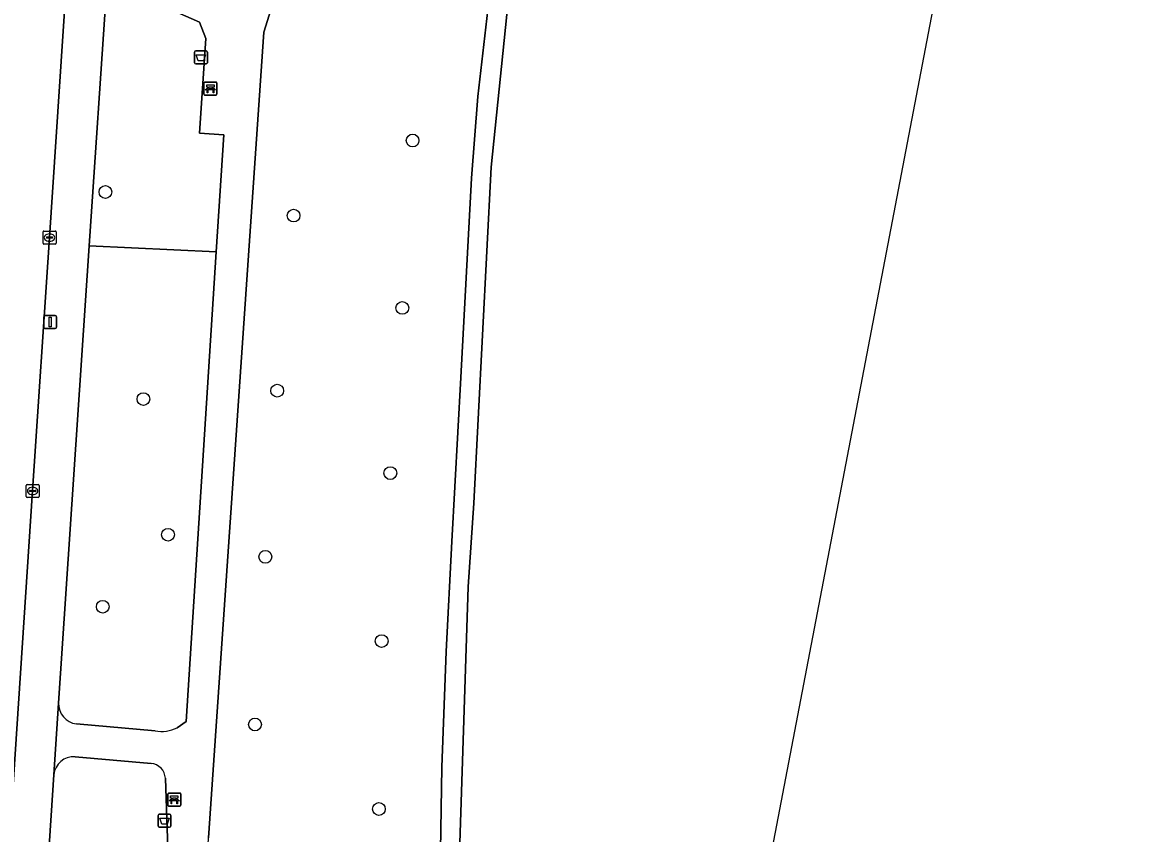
# Model space of a CAD drawing. Extents: x 161848 to 162726, y 385382 to 386521.
# Drawn here: x 162144.6 to 162231, y 385869.2 to 385931.5 of the extents above; entities that cross this region are included whole.
import ezdxf

# ---------------------------------------------------------------- set-up
doc = ezdxf.new("R2010")
doc.units = 0
for name, color, linetype in [('IMGEO_Afvalbak', 7, 'Continuous'), ('IMGEO_Bank', 7, 'Continuous'), ('IMGEO_Boom', 7, 'Continuous'), ('IMGEO_Groenvoorziening', 7, 'Continuous'), ('IMGEO_Kolk', 7, 'Continuous'), ('IMGEO_Lichtmast', 7, 'Continuous'), ('IMGEO_Rijbaan_lokaal_open', 7, 'Continuous'), ('IMGEO_Voetpad_halfverhard', 7, 'Continuous'), ('IMGEO_Voetpad_open', 7, 'Continuous'), ('IMGEO_Waterloop', 7, 'Continuous')]:
    doc.layers.add(name, color=color, linetype=linetype)

msp = doc.modelspace()

# ---------------------------------------------------------------- linework, layer by layer
at = {"layer": 'IMGEO_Afvalbak'}
for p, q in [((162157.811, 385928.402), (162157.811, 385929.202)), ((162157.811, 385929.202), (162157.811, 385928.402)), ((162157.911, 385929.302), (162158.701, 385929.302)), ((162158.701, 385929.302), (162157.911, 385929.302)), ((162158.801, 385929.202), (162158.801, 385928.402)), ((162158.801, 385928.402), (162158.801, 385929.202)), ((162158.701, 385928.302), (162157.911, 385928.302)), ((162157.911, 385928.302), (162158.701, 385928.302)), ((162155.112, 385870.707), (162155.902, 385870.707)), ((162155.902, 385870.707), (162155.112, 385870.707)), ((162155.012, 385869.807), (162155.012, 385870.607)), ((162155.012, 385870.607), (162155.012, 385869.807)), ((162156.002, 385870.607), (162156.002, 385869.807)), ((162156.002, 385869.807), (162156.002, 385870.607)), ((162155.902, 385869.707), (162155.112, 385869.707)), ((162155.112, 385869.707), (162155.902, 385869.707))]:
    msp.add_line(p, q, dxfattribs=at)
for points in [[(162157.954, 385929.016), (162158.658, 385929.016), (162158.509, 385928.546), (162158.103, 385928.546), (162157.954, 385929.016)], [(162155.155, 385870.421), (162155.859, 385870.421), (162155.71, 385869.951), (162155.304, 385869.951), (162155.155, 385870.421)]]:
    msp.add_lwpolyline(points, dxfattribs=at)
for centre, start, end in [((162157.911, 385929.202), 90, 180), ((162157.911, 385929.202), 90, 180), ((162158.701, 385929.202), 0, 90), ((162158.701, 385929.202), 360, 90), ((162157.911, 385928.402), 180, 270), ((162157.911, 385928.402), 180, 270), ((162158.701, 385928.402), 270, 0), ((162158.701, 385928.402), 270, 0), ((162155.112, 385870.607), 90, 180), ((162155.112, 385870.607), 90, 180), ((162155.902, 385870.607), 0, 90), ((162155.902, 385870.607), 360, 90), ((162155.112, 385869.807), 180, 270), ((162155.112, 385869.807), 180, 270), ((162155.902, 385869.807), 270, 0), ((162155.902, 385869.807), 270, 0)]:
    msp.add_arc(centre, 0.1, start, end, dxfattribs=at)
at = {"layer": 'IMGEO_Bank'}
for p, q in [((162158.538, 385925.989), (162158.538, 385926.83)), ((162158.538, 385926.83), (162158.538, 385925.989)), ((162158.613, 385926.914), (162159.454, 385926.914)), ((162159.454, 385926.914), (162158.613, 385926.914)), ((162159.538, 385926.839), (162159.538, 385925.998)), ((162159.538, 385925.998), (162159.538, 385926.839)), ((162159.235, 385926.312), (162158.842, 385926.312)), ((162158.847, 385926.42), (162158.847, 385926.526)), ((162158.891, 385926.526), (162158.891, 385926.42)), ((162159.179, 385926.532), (162158.897, 385926.532)), ((162158.897, 385926.414), (162159.179, 385926.414)), ((162159.185, 385926.42), (162159.185, 385926.526)), ((162159.229, 385926.526), (162159.229, 385926.42)), ((162159.463, 385925.914), (162158.622, 385925.914)), ((162158.622, 385925.914), (162159.463, 385925.914)), ((162155.761, 385871.411), (162155.761, 385872.252)), ((162155.761, 385872.252), (162155.761, 385871.411)), ((162155.836, 385872.336), (162156.677, 385872.336)), ((162156.677, 385872.336), (162155.836, 385872.336)), ((162156.458, 385871.734), (162156.065, 385871.734)), ((162156.07, 385871.842), (162156.07, 385871.948)), ((162156.114, 385871.948), (162156.114, 385871.842)), ((162156.402, 385871.954), (162156.12, 385871.954)), ((162156.12, 385871.836), (162156.402, 385871.836)), ((162156.408, 385871.842), (162156.408, 385871.948)), ((162156.452, 385871.948), (162156.452, 385871.842)), ((162156.761, 385872.261), (162156.761, 385871.42)), ((162156.761, 385871.42), (162156.761, 385872.261)), ((162156.686, 385871.336), (162155.845, 385871.336)), ((162155.845, 385871.336), (162156.686, 385871.336))]:
    msp.add_line(p, q, dxfattribs=at)
for points in [[(162158.785, 385926.312), (162158.643, 385926.312), (162158.755, 385926.414), (162158.841, 385926.414)], [(162158.841, 385926.532), (162158.755, 385926.532), (162158.755, 385926.693), (162159.318, 385926.693), (162159.318, 385926.532), (162159.235, 385926.532)], [(162158.835, 385926.305), (162158.835, 385926.098), (162158.792, 385926.098), (162158.792, 385926.305)], [(162159.235, 385926.414), (162159.318, 385926.414), (162159.43, 385926.312), (162159.291, 385926.312)], [(162159.285, 385926.305), (162159.285, 385926.098), (162159.241, 385926.098), (162159.241, 385926.305)], [(162156.008, 385871.734), (162155.866, 385871.734), (162155.978, 385871.836), (162156.064, 385871.836)], [(162156.064, 385871.954), (162155.978, 385871.954), (162155.978, 385872.115), (162156.541, 385872.115), (162156.541, 385871.954), (162156.458, 385871.954)], [(162156.058, 385871.727), (162156.058, 385871.52), (162156.015, 385871.52), (162156.015, 385871.727)], [(162156.458, 385871.836), (162156.541, 385871.836), (162156.653, 385871.734), (162156.514, 385871.734)], [(162156.508, 385871.727), (162156.508, 385871.52), (162156.464, 385871.52), (162156.464, 385871.727)]]:
    msp.add_lwpolyline(points, dxfattribs=at)
for centre, radius, start, end in [((162158.616, 385926.836), 0.0779, 92.4484, 184.28452), ((162158.616, 385926.836), 0.0779, 92.4484, 184.28452), ((162159.46, 385926.836), 0.0779, 2.4484, 94.28452), ((162159.46, 385926.836), 0.0779, 2.4484, 94.28452), ((162158.616, 385925.992), 0.0779, 182.4484, 274.28452), ((162158.616, 385925.992), 0.0779, 182.4484, 274.28452), ((162158.785, 385926.305), 0.00671, 2.89567, 87.10433), ((162158.842, 385926.305), 0.00671, 92.89567, 177.10433), ((162158.84, 385926.525), 0.00671, 2.89567, 87.10433), ((162158.84, 385926.421), 0.00671, 272.89567, 357.10433), ((162158.897, 385926.525), 0.00671, 92.89567, 177.10433), ((162158.897, 385926.421), 0.00671, 182.89567, 267.10433), ((162159.179, 385926.525), 0.00671, 2.89567, 87.10433), ((162159.179, 385926.421), 0.00671, 272.89567, 357.10433), ((162159.236, 385926.525), 0.00671, 92.89567, 177.10433), ((162159.236, 385926.421), 0.00671, 182.89567, 267.10433), ((162159.234, 385926.305), 0.00671, 2.89567, 87.10433), ((162159.291, 385926.305), 0.00671, 92.89567, 177.10433), ((162159.46, 385925.992), 0.0779, 272.4484, 4.28452), ((162159.46, 385925.992), 0.0779, 272.4484, 4.28452), ((162155.839, 385872.258), 0.0779, 92.4484, 184.28452), ((162155.839, 385872.258), 0.0779, 92.4484, 184.28452), ((162156.008, 385871.727), 0.00671, 2.89567, 87.10433), ((162156.065, 385871.727), 0.00671, 92.89567, 177.10433), ((162156.063, 385871.947), 0.00671, 2.89567, 87.10433), ((162156.063, 385871.843), 0.00671, 272.89567, 357.10433), ((162156.12, 385871.947), 0.00671, 92.89567, 177.10433), ((162156.12, 385871.843), 0.00671, 182.89567, 267.10433), ((162156.402, 385871.947), 0.00671, 2.89567, 87.10433), ((162156.402, 385871.843), 0.00671, 272.89567, 357.10433), ((162156.459, 385871.947), 0.00671, 92.89567, 177.10433), ((162156.459, 385871.843), 0.00671, 182.89567, 267.10433), ((162156.457, 385871.727), 0.00671, 2.89567, 87.10433), ((162156.514, 385871.727), 0.00671, 92.89567, 177.10433), ((162156.683, 385872.258), 0.0779, 2.4484, 94.28452), ((162156.683, 385872.258), 0.0779, 2.4484, 94.28452), ((162155.839, 385871.414), 0.0779, 182.4484, 274.28452), ((162155.839, 385871.414), 0.0779, 182.4484, 274.28452), ((162156.683, 385871.414), 0.0779, 272.4484, 4.28452), ((162156.683, 385871.414), 0.0779, 272.4484, 4.28452)]:
    msp.add_arc(centre, radius, start, end, dxfattribs=at)
at = {"layer": 'IMGEO_Boom'}
for centre in [(162174.559, 385922.427), (162150.972, 385918.475), (162165.421, 385916.666), (162173.77, 385909.573), (162164.161, 385903.224), (162153.891, 385902.575), (162172.848, 385896.894), (162155.781, 385892.166), (162163.252, 385890.469), (162150.771, 385886.638), (162172.182, 385884.001), (162162.458, 385877.6), (162171.972, 385871.111)]:
    msp.add_circle(centre, 0.489, dxfattribs=at)
at = {"layer": 'IMGEO_Groenvoorziening'}
for points in [[(162202.458, 386000), (162196.057, 385976.295), (162195.654, 385975.073), (162195.081, 385973.92), (162191.432, 385969.273), (162166.953, 385942.268), (162166.494, 385941.466), (162163.127, 385930.755), (162158.9, 385868.909)], [(162176.867, 385800.784), (162176.867, 385800.819), (162176.868, 385812.284), (162177.129, 385815.735), (162177.6, 385842.344), (162178.03, 385855.675), (162178.001, 385862.984), (162178.816, 385888.175), (162179.262, 385894.577), (162180.602, 385920.392), (162182.102, 385935.109), (162182.725, 385943.542)], [(162180.631, 385935.15), (162179.574, 385925.804), (162179.078, 385919.529), (162178.253, 385904.238), (162177.559, 385891.655), (162177.13, 385883.201), (162176.8, 385874.317), (162176.569, 385859.918)], [(162176.569, 385859.918), (162176.8, 385874.317), (162177.13, 385883.201), (162177.559, 385891.655), (162178.253, 385904.238), (162179.078, 385919.529), (162179.574, 385925.804), (162180.631, 385935.15)], [(162156.487, 385877.344), (162157.164, 385877.838), (162159.484, 385913.888), (162149.729, 385914.341), (162147.381, 385879.245)], [(162148.744, 385877.653), (162154.782, 385877.109)], [(162154.484, 385874.614), (162148.645, 385875.128)], [(162147.017, 385873.732), (162145.819, 385855.414), (162156.134, 385857.272), (162155.575, 385873.467)]]:
    msp.add_lwpolyline(points, dxfattribs=at)
msp.add_lwpolyline([(162159.484, 385913.888), (162160.071, 385922.868), (162158.191, 385922.998), (162158.672, 385930.26), (162158.196, 385931.518), (162152.081, 385934.218), (162151.07, 385934.388), (162149.729, 385914.341)], close=True, dxfattribs=at)
for centre, radius, start, end in [((162148.907, 385879.172), 1.528, 177.26161, 263.87574), ((162155.271, 385879.861), 2.795, 259.91686, 295.7784), ((162148.539, 385873.604), 1.527, 86.01829, 175.20748), ((162154.377, 385873.42), 1.199, 2.24046, 84.89279)]:
    msp.add_arc(centre, radius, start, end, dxfattribs=at)
at = {"layer": 'IMGEO_Kolk'}
for p, q in [((162146.181, 385914.552), (162146.181, 385915.404)), ((162146.256, 385915.478), (162147.108, 385915.478)), ((162146.44, 385914.972), (162146.44, 385914.984)), ((162146.878, 385914.935), (162146.48, 385914.935)), ((162146.483, 385915.021), (162146.881, 385915.021)), ((162146.669, 385915.258), (162146.694, 385915.258)), ((162146.924, 385914.984), (162146.924, 385914.972)), ((162147.182, 385915.404), (162147.182, 385914.552)), ((162147.108, 385914.478), (162146.256, 385914.478)), ((162146.692, 385914.698), (162146.667, 385914.698)), ((162144.883, 385895.101), (162144.883, 385895.953)), ((162144.958, 385896.027), (162145.81, 385896.027)), ((162145.371, 385895.807), (162145.396, 385895.807)), ((162145.884, 385895.953), (162145.884, 385895.101)), ((162145.81, 385895.027), (162144.958, 385895.027)), ((162145.142, 385895.521), (162145.142, 385895.533)), ((162145.58, 385895.484), (162145.182, 385895.484)), ((162145.185, 385895.57), (162145.583, 385895.57)), ((162145.394, 385895.247), (162145.369, 385895.247)), ((162145.626, 385895.533), (162145.626, 385895.521))]:
    msp.add_line(p, q, dxfattribs=at)
for points in [[(162146.181, 385914.552), (162146.181, 385915.404)], [(162146.256, 385915.478), (162147.108, 385915.478)], [(162147.182, 385915.404), (162147.182, 385914.552)], [(162147.108, 385914.478), (162146.256, 385914.478)], [(162144.883, 385895.101), (162144.883, 385895.953)], [(162144.958, 385896.027), (162145.81, 385896.027)], [(162145.884, 385895.953), (162145.884, 385895.101)], [(162145.81, 385895.027), (162144.958, 385895.027)]]:
    msp.add_lwpolyline(points, dxfattribs=at)
for centre, radius, start, end in [((162146.258, 385915.402), 0.0765, 91.55205, 178.44795), ((162146.258, 385915.402), 0.0765, 91.55205, 178.44795), ((162146.48, 385914.981), 0.0403, 85.87752, 175.75265), ((162146.477, 385914.971), 0.0366, 178.93798, 274.71019), ((162146.881, 385914.978), 0.043, 264.86636, 352.45326), ((162146.885, 385914.983), 0.0386, 1.73085, 96.63898), ((162147.106, 385915.402), 0.0765, 1.55205, 88.44795), ((162147.106, 385915.402), 0.0765, 1.55205, 88.44795), ((162146.258, 385914.554), 0.0765, 181.55205, 268.44795), ((162146.258, 385914.554), 0.0765, 181.55205, 268.44795), ((162147.106, 385914.554), 0.0765, 271.55205, 358.44795), ((162147.106, 385914.554), 0.0765, 271.55205, 358.44795), ((162144.96, 385895.951), 0.0765, 91.55205, 178.44795), ((162144.96, 385895.951), 0.0765, 91.55205, 178.44795), ((162145.808, 385895.951), 0.0765, 1.55205, 88.44795), ((162145.808, 385895.951), 0.0765, 1.55205, 88.44795), ((162144.96, 385895.103), 0.0765, 181.55205, 268.44795), ((162144.96, 385895.103), 0.0765, 181.55205, 268.44795), ((162145.182, 385895.53), 0.0403, 85.87752, 175.75265), ((162145.179, 385895.52), 0.0366, 178.93798, 274.71019), ((162145.583, 385895.527), 0.043, 264.86636, 352.45326), ((162145.587, 385895.532), 0.0386, 1.73085, 96.63898), ((162145.808, 385895.103), 0.0765, 271.55205, 358.44795), ((162145.808, 385895.103), 0.0765, 271.55205, 358.44795)]:
    msp.add_arc(centre, radius, start, end, dxfattribs=at)
for centre, major_axis, ratio, start_param, end_param in [((162146.668, 385914.978), (-0.387, 0.002), 0.722429, 4.712389, 7.853982), ((162146.693, 385914.978), (-0.39, 0.002), 0.717154, 1.570796, 4.712389), ((162145.37, 385895.527), (-0.387, 0.002), 0.722429, 4.712389, 7.853982), ((162145.395, 385895.527), (-0.39, 0.002), 0.717154, 1.570796, 4.712389)]:
    msp.add_ellipse(centre, major_axis=major_axis, ratio=ratio, start_param=start_param, end_param=end_param, dxfattribs=at)
at = {"layer": 'IMGEO_Lichtmast'}
for p, q in [((162146.234, 385908.094), (162146.234, 385908.894)), ((162146.234, 385908.894), (162146.234, 385908.094)), ((162146.334, 385908.994), (162147.124, 385908.994)), ((162147.124, 385908.994), (162146.334, 385908.994)), ((162147.224, 385908.894), (162147.224, 385908.094)), ((162147.224, 385908.094), (162147.224, 385908.894)), ((162147.124, 385907.994), (162146.334, 385907.994)), ((162146.334, 385907.994), (162147.124, 385907.994))]:
    msp.add_line(p, q, dxfattribs=at)
msp.add_lwpolyline([(162146.654, 385908.869), (162146.804, 385908.869), (162146.804, 385908.119), (162146.654, 385908.119), (162146.654, 385908.869)], dxfattribs=at)
for centre, start, end in [((162146.334, 385908.894), 90, 180), ((162146.334, 385908.894), 90, 180), ((162147.124, 385908.894), 0, 90), ((162147.124, 385908.894), 360, 90), ((162146.334, 385908.094), 180, 270), ((162146.334, 385908.094), 180, 270), ((162147.124, 385908.094), 270, 0), ((162147.124, 385908.094), 270, 0)]:
    msp.add_arc(centre, 0.1, start, end, dxfattribs=at)
at = {"layer": 'IMGEO_Rijbaan_lokaal_open'}
msp.add_lwpolyline([(162138.772, 385796.328), (162140.044, 385815.501), (162142.706, 385855.491), (162145.383, 385895.531), (162146.681, 385914.982), (162149.256, 385954.021), (162150.691, 385975.187), (162143.703, 385975.556), (162132.307, 385804.741), (162131.97, 385799.695), (162128.863, 385752.339), (162128.687, 385751.25), (162128.645, 385751.095), (162128.505, 385750.663), (162128.216, 385750), (162128.164, 385749.886), (162128.109, 385749.773), (162128.043, 385749.646), (162127.974, 385749.52), (162127.442, 385748.75)], dxfattribs=at)
at = {"layer": 'IMGEO_Voetpad_halfverhard'}
for points in [[(162158.695, 385864.488), (162158.9, 385868.909), (162163.127, 385930.755), (162166.494, 385941.466), (162166.953, 385942.268), (162191.432, 385969.273), (162195.081, 385973.92), (162195.654, 385975.073), (162196.057, 385976.295), (162202.458, 386000), (162212.322, 386037.98), (162212.667, 386039.308), (162212.815, 386039.865)], [(162193.247, 385974.87), (162191.068, 385972.095), (162190.101, 385970.863), (162179.811, 385959.565), (162165.262, 385943.59), (162164.612, 385942.442), (162161.577, 385932.746), (162152.21, 385936.914), (162151.3, 385937.797), (162151.07, 385934.388), (162152.081, 385934.218), (162158.196, 385931.518), (162158.672, 385930.26), (162158.191, 385922.998), (162160.071, 385922.868), (162159.484, 385913.888), (162157.164, 385877.838), (162156.487, 385877.344)], [(162147.381, 385879.245), (162147.017, 385873.732)], [(162154.782, 385877.109), (162148.744, 385877.653)], [(162148.645, 385875.128), (162154.484, 385874.614)], [(162155.575, 385873.467), (162156.134, 385857.272), (162156.736, 385819.213), (162156.209, 385818.61), (162143.943, 385815.882), (162143.259, 385816.251), (162143.016, 385812.624), (162143.498, 385813.15), (162152.92, 385815.252), (162153.602, 385814.866), (162154.917, 385808.163), (162156.935, 385808.144), (162157.103, 385797.911), (162157.58, 385768.924), (162157.893, 385750), (162157.941, 385747.093), (162160.44, 385746.854), (162160.391, 385750), (162160.103, 385768.548), (162159.557, 385805.784), (162158.695, 385864.488)]]:
    msp.add_lwpolyline(points, dxfattribs=at)
for centre, radius, start, end in [((162148.907, 385879.172), 1.528, 177.26161, 263.87574), ((162155.271, 385879.861), 2.795, 259.91686, 295.7784), ((162148.539, 385873.604), 1.527, 86.01829, 175.20748), ((162154.377, 385873.42), 1.199, 2.24046, 84.89279)]:
    msp.add_arc(centre, radius, start, end, dxfattribs=at)
at = {"layer": 'IMGEO_Voetpad_open'}
for points in [[(162155.02, 385994.519), (162151.991, 385994.826), (162151.8, 385991.555), (162151.765, 385990.953), (162151.583, 385988.219), (162152.076, 385988.182), (162151.821, 385984.433), (162151.333, 385984.469), (162150.691, 385975.187), (162149.256, 385954.021), (162146.681, 385914.982), (162145.383, 385895.531), (162142.706, 385855.491), (162140.044, 385815.501), (162138.772, 385796.328), (162135.705, 385751.411)], [(162139.555, 385750), (162139.274, 385750.446), (162139.116, 385750.837), (162139.021, 385751.25), (162138.994, 385751.625), (162141.848, 385795.27), (162143.016, 385812.624), (162143.259, 385816.251), (162145.819, 385855.414), (162147.017, 385873.732), (162147.381, 385879.245), (162149.729, 385914.341), (162151.07, 385934.388), (162151.3, 385937.797), (162153.083, 385964.982), (162153.342, 385968.931), (162155.02, 385994.519)]]:
    msp.add_lwpolyline(points, dxfattribs=at)
at = {"layer": 'IMGEO_Waterloop'}
for points in [[(162185.634, 385747.206), (162184.092, 385763.907), (162189.267, 385800.646), (162221.198, 385967.424), (162240.838, 386070.008), (162248.633, 386110.719), (162257.434, 386139.912), (162255.327, 386140.184), (162254.859, 386140.036), (162251.837, 386130.935), (162248.457, 386120.756), (162245.111, 386108.629), (162237.763, 386081.533), (162235.616, 386074.721), (162233.759, 386068.829), (162223.048, 386010.758)], [(162182.725, 385943.542), (162182.102, 385935.109), (162180.602, 385920.392), (162179.262, 385894.577), (162178.816, 385888.175), (162178.001, 385862.984), (162178.03, 385855.675), (162177.6, 385842.344), (162177.129, 385815.735), (162176.868, 385812.284), (162176.867, 385800.819), (162176.867, 385800.784), (162176.862, 385760.126), (162176.657, 385753.475), (162176.783, 385750), (162176.854, 385748.052), (162183.096, 385747.451), (162185.634, 385747.206)]]:
    msp.add_lwpolyline(points, dxfattribs=at)

doc.saveas('drawing.dxf')
